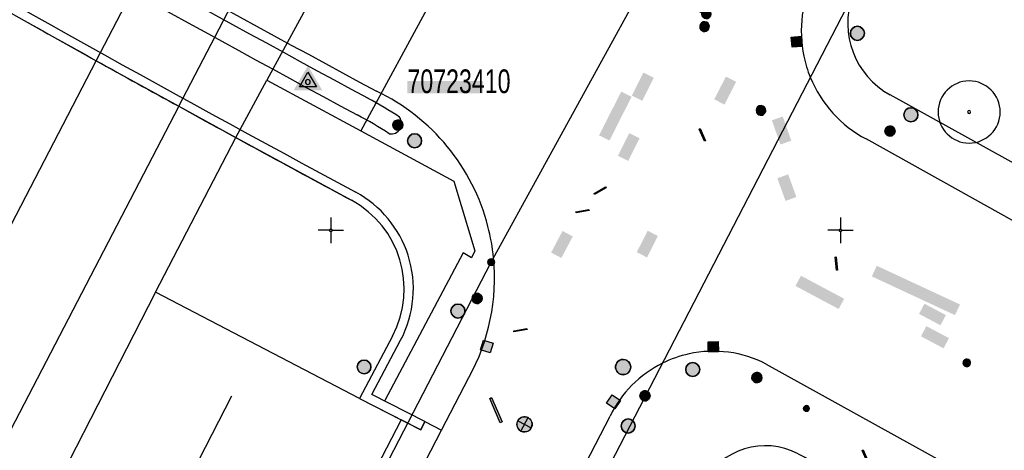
# Model space of a CAD drawing. Header units: metres. Extents: x 2695560 to 2696939, y 1260491 to 1262050.
# Tile 692 of 1005: x 2696311 to 2696359, y 1260714 to 1260735. Entities that reach past the tile are written whole.
import ezdxf

# ---------------------------------------------------------------- set-up
doc = ezdxf.new("R2010")
doc.units = ezdxf.units.M
doc.linetypes.add('AUSGEZOGEN', pattern=[0])
for name, color, linetype in [('XR$1$AV_Grenzpunkte', 7, 'AUSGEZOGEN'), ('XR$1$AV_Koordinatennetzpunkte', 7, 'AUSGEZOGEN'), ('XR$1$AV_Lagefixpunkt-Nr.', 7, 'AUSGEZOGEN'), ('XR$1$AV_Lagefixpunkte', 7, 'AUSGEZOGEN'), ('XR$1$AV_Linien (BB)', 7, 'AUSGEZOGEN'), ('XR$1$AV_Linien (EO)', 7, 'AUSGEZOGEN'), ('XR$1$AV_Waldflächen', 7, 'AUSGEZOGEN'), ('XR$1$AW_LK_Einlaufschacht alt', 24, 'AUSGEZOGEN'), ('XR$1$AW_LK_Schachtdeckel', 24, 'AUSGEZOGEN'), ('XR$1$EW_LK_Bauwerk', 1, 'AUSGEZOGEN'), ('XR$1$EW_LK_Knoten', 1, 'AUSGEZOGEN'), ('XR$1$GA_LK_Rohrleitungsteil', 32, 'AUSGEZOGEN'), ('XR$1$GR_Baum', 94, 'AUSGEZOGEN'), ('XR$1$Liegenschaftsgrenzen', 7, 'AUSGEZOGEN'), ('XR$1$PFAV', 255, 'AUSGEZOGEN'), ('XR$1$PFAW', 255, 'AUSGEZOGEN'), ('XR$1$PFEW', 255, 'AUSGEZOGEN'), ('XR$1$PFWA', 255, 'AUSGEZOGEN'), ('XR$1$RAEW', 8, 'AUSGEZOGEN'), ('XR$1$RP_Abstandslinie', 7, 'AUSGEZOGEN'), ('XR$1$WA_LK_Absperrarmatur', 171, 'AUSGEZOGEN'), ('XR$1$WA_LK_Rohrleitungsteil', 171, 'AUSGEZOGEN')]:
    doc.layers.add(name, color=color, linetype=linetype)
doc.styles.add('ARIAL', font='arial.ttf')

# ---------------------------------------------------------------- blocks, each defined once
blk = doc.blocks.new('COMPLEXOBJECT_34')
at = {"layer": 'XR$1$AV_Linien (BB)', "color": 7, "linetype": 'AUSGEZOGEN', "transparency": 33554687}
blk.add_lwpolyline([(6328.453, 10715.707), (6321.08, 10701.459), (6304.361, 10669.328)], dxfattribs=at)
blk = doc.blocks.new('COMPLEXOBJECT_80')
at = {"layer": 'XR$1$AV_Linien (BB)', "color": 7, "linetype": 'AUSGEZOGEN', "transparency": 33554687}
blk.add_line((6364.07, 10725.21), (6352.435, 10731.642), dxfattribs=at)
blk.add_arc((6354.382, 10735.166), 4.026, 160.723, 241.0733, dxfattribs=at)
blk = doc.blocks.new('COMPLEXOBJECT_166')
at = {"layer": 'XR$1$AV_Linien (BB)', "color": 7, "linetype": 'AUSGEZOGEN', "transparency": 33554687}
for centre, radius, start, end in [((6354.069, 10734.767), 5.99, 153.2976, 191.7645), ((6354.05, 10734.766), 5.971, 191.7883, 202.2074)]:
    blk.add_arc(centre, radius, start, end, dxfattribs=at)
blk = doc.blocks.new('COMPLEXOBJECT_167')
at = {"layer": 'XR$1$AV_Linien (BB)', "color": 7, "linetype": 'AUSGEZOGEN', "transparency": 33554687}
blk.add_line((6336.528, 10711.695), (6338.704, 10715.888), dxfattribs=at)
blk.add_arc((6343.784, 10713.425), 5.646, 116.4655, 154.1347, dxfattribs=at)
blk = doc.blocks.new('COMPLEXOBJECT_168')
at = {"layer": 'XR$1$AV_Linien (BB)', "color": 7, "linetype": 'AUSGEZOGEN', "transparency": 33554687}
blk.add_lwpolyline([(6346.363, 10718.439), (6361.475, 10710.069), (6362.913, 10709.252)], dxfattribs=at)
for centre, radius, start, end in [((6343.762, 10713.468), 5.598, 102.2428, 116.4583), ((6343.776, 10713.428), 5.64, 62.6953, 102.2958)]:
    blk.add_arc(centre, radius, start, end, dxfattribs=at)
blk = doc.blocks.new('COMPLEXOBJECT_174')
at = {"layer": 'XR$1$AV_Linien (BB)', "color": 7, "linetype": 'AUSGEZOGEN', "transparency": 33554687}
blk.add_lwpolyline([(6249.833, 10771.884), (6253.411, 10769.542), (6259.669, 10765.497), (6260.402, 10765.027), (6268.175, 10760.105), (6271.208, 10758.21), (6274.624, 10756.094), (6278.385, 10753.788), (6282.275, 10751.426), (6286.107, 10749.122), (6290.077, 10746.761), (6293.95, 10744.481), (6297.924, 10742.165), (6301.831, 10739.911), (6305.656, 10737.727), (6309.697, 10735.444), (6313.499, 10733.318), (6317.542, 10731.082), (6320.339, 10729.548)], dxfattribs=at)
blk = doc.blocks.new('COMPLEXOBJECT_175')
at = {"layer": 'XR$1$AV_Linien (BB)', "color": 7, "linetype": 'AUSGEZOGEN', "transparency": 33554687}
for p, q in [((6320.339, 10729.548), (6326.017, 10726.472)), ((6328.025, 10719.814), (6326.406, 10716.756))]:
    blk.add_line(p, q, dxfattribs=at)
blk.add_arc((6323.661, 10722.13), 4.94, 332.0466, 61.5192, dxfattribs=at)
blk = doc.blocks.new('COMPLEXOBJECT_186')
at = {"layer": 'XR$1$AV_Linien (BB)', "color": 7, "linetype": 'AUSGEZOGEN', "transparency": 33554687}
blk.add_line((6330.439, 10715.192), (6331.777, 10717.778), dxfattribs=at)
blk.add_arc((6322.906, 10722.659), 10.126, 331.1786, 5.5977, dxfattribs=at)
blk = doc.blocks.new('COMPLEXOBJECT_189')
at = {"layer": 'XR$1$AV_Linien (BB)', "color": 7, "linetype": 'AUSGEZOGEN', "transparency": 33554687}
for points in [[(6347.92, 10714.04), (6355.27, 10710.29), (6355.41, 10710.56), (6358.247, 10709.002)], [(6338.77, 10710.53), (6341.45, 10709.15), (6343.27, 10712.6)]]:
    blk.add_lwpolyline(points, dxfattribs=at)
blk.add_arc((6346.318, 10710.984), 3.45, 62.3383, 152.0749, dxfattribs=at)
blk = doc.blocks.new('COMPLEXOBJECT_190')
at = {"layer": 'XR$1$AV_Linien (BB)', "color": 7, "linetype": 'AUSGEZOGEN', "transparency": 33554687}
blk.add_lwpolyline([(6370.422, 10718.97), (6362.959, 10722.962), (6351.263, 10729.479)], dxfattribs=at)
blk.add_arc((6354.066, 10734.77), 5.987, 202.1827, 242.0836, dxfattribs=at)
blk = doc.blocks.new('COMPLEXOBJECT_196')
at = {"layer": 'XR$1$AV_Linien (BB)', "color": 7, "linetype": 'AUSGEZOGEN', "transparency": 33554687}
blk.add_lwpolyline([(6307.931, 10671.737), (6322.854, 10700.536), (6330.439, 10715.192)], dxfattribs=at)
blk = doc.blocks.new('COMPLEXOBJECT_253')
at = {"layer": 'XR$1$AV_Linien (BB)', "color": 7, "linetype": 'AUSGEZOGEN', "transparency": 33554687}
for centre, radius, start, end in [((6800.912, 11610.555), 998.264, 239.925861, 241.674048), ((6322.892, 10722.665), 10.139, 14.4098, 64.549), ((6323.138, 10722.71), 9.89, 5.4369, 14.5112)]:
    blk.add_arc(centre, radius, start, end, dxfattribs=at)
blk = doc.blocks.new('COMPLEXOBJECT_266')
at = {"layer": 'XR$1$AV_Linien (BB)', "color": 7, "linetype": 'AUSGEZOGEN', "transparency": 33554687}
blk.add_lwpolyline([(6316.395, 10721.962), (6295.14, 10680.469), (6294.128, 10681.042), (6288.675, 10670.141)], dxfattribs=at)
blk = doc.blocks.new('COMPLEXOBJECT_584')
at = {"layer": 'XR$1$AV_Linien (BB)', "color": 7, "linetype": 'AUSGEZOGEN', "transparency": 33554687}
for centre, radius, start, end in [((6300.274, 10745.779), 0.52, 77.3196, 226.6363), ((6801.461, 11609.915), 998.463, 239.877883, 241.617472), ((6801.578, 11612.26), 1001.554, 239.94155, 241.670002), ((6317.566, 10714.212), 19.592, 56.5308, 61.7615), ((6317.145, 10713.369), 19.565, 56.7501, 62.1257), ((6327.955, 10730.244), 0.52, 260.7776, 36.8872)]:
    blk.add_arc(centre, radius, start, end, dxfattribs=at)
blk = doc.blocks.new('COMPLEXOBJECT_975')
at = {"layer": 'XR$1$AV_Linien (EO)', "color": 7, "linetype": 'AUSGEZOGEN', "transparency": 33554687}
blk.add_lwpolyline([(6328.025, 10719.814), (6326.406, 10716.756), (6329.414, 10715.215), (6329.619, 10715.616), (6327.017, 10716.949), (6328.423, 10719.603)], dxfattribs=at)
for centre, radius, start, end in [((6801.044, 11609.817), 1002.521, 239.894287, 241.73043), ((6829.853, 11661.195), 1061.874, 240.66946, 240.904499), ((6837.03, 11675.163), 1077.57, 240.932179, 241.177837), ((6808.912, 11624.319), 1019.469, 241.184788, 241.727004), ((6323.66, 10722.129), 5.391, 17.8021, 61.5277), ((6323.661, 10722.13), 4.94, 332.0466, 61.5192), ((6323.658, 10722.129), 5.393, 332.0736, 17.795)]:
    blk.add_arc(centre, radius, start, end, dxfattribs=at)
blk = doc.blocks.new('COMPLEXOBJECT_984')
at = {"layer": 'XR$1$AV_Linien (EO)', "color": 7, "linetype": 'AUSGEZOGEN', "transparency": 33554687}
blk.add_line((6280.898, 10670.571), (6313.499, 10733.318), dxfattribs=at)
blk = doc.blocks.new('COMPLEXOBJECT_995')
at = {"layer": 'XR$1$AV_Linien (EO)', "color": 7, "linetype": 'AUSGEZOGEN', "transparency": 33554687}
blk.add_line((6317.542, 10731.082), (6284.819, 10668.148), dxfattribs=at)
blk = doc.blocks.new('COMPLEXOBJECT_1317')
at = {"layer": 'XR$1$Liegenschaftsgrenzen', "color": 7, "linetype": 'AUSGEZOGEN', "transparency": 33554687}
blk.add_lwpolyline([(6304.26, 10668.21), (6332.87, 10723.44), (6340.47, 10737.28)], dxfattribs=at)
blk = doc.blocks.new('COMPLEXOBJECT_1343')
at = {"layer": 'XR$1$Liegenschaftsgrenzen', "color": 7, "linetype": 'AUSGEZOGEN', "transparency": 33554687}
blk.add_line((6347.92, 10714.04), (6355.27, 10710.29), dxfattribs=at)
blk.add_lwpolyline([(6338.77, 10710.53), (6341.45, 10709.15), (6343.27, 10712.6)], dxfattribs=at)
blk.add_arc((6346.318, 10710.984), 3.45, 62.3383, 152.0749, dxfattribs=at)
blk = doc.blocks.new('BWAV4')
at = {"layer": 'XR$1$PFAV', "transparency": 33554687}
blk.add_hatch(color=7, dxfattribs=at).paths.add_polyline_path([(-0.733, -0.42), (0.733, -0.42), (0, 0.837)])
at = {"color": 7, "transparency": 33554687}
blk.add_lwpolyline([(0, 0.5), (0.438, -0.25), (-0.438, -0.25), (0, 0.5)], close=True, dxfattribs=at)
for centre, radius, start, end in [((0, 0), 0.13, 92.1634, 177.8366), ((-0.009, 0), 0.121, 177.8366, 272.1634), ((0, 0.009), 0.121, 357.8366, 92.1634), ((-0.01, 0.01), 0.13, 272.1634, 357.8366)]:
    blk.add_arc(centre, radius, start, end, dxfattribs=at)
blk = doc.blocks.new('BAV15')
at = {"layer": 'XR$1$PFAV', "transparency": 33554687}
blk.add_hatch(color=7, dxfattribs=at).paths.add_polyline_path([(0.5, 0), (0.49, 0.1), (0.46, 0.2), (0.41, 0.29), (0.34, 0.36), (0.26, 0.42), (0.17, 0.47), (0.08, 0.49), (-0.03, 0.5), (-0.13, 0.48), (-0.22, 0.45), (-0.31, 0.4), (-0.38, 0.33), (-0.44, 0.24), (-0.48, 0.15), (-0.5, 0.05), (-0.5, -0.05), (-0.48, -0.15), (-0.44, -0.24), (-0.38, -0.33), (-0.31, -0.4), (-0.22, -0.45), (-0.13, -0.48), (-0.03, -0.5), (0.08, -0.49), (0.17, -0.47), (0.26, -0.42), (0.34, -0.36), (0.41, -0.29), (0.46, -0.2), (0.49, -0.1)])
at = {"color": 7, "transparency": 33554687}
for start, end in [(90, 270), (270, 90)]:
    blk.add_arc((0, 0), 0.5, start, end, dxfattribs=at)
at = {"layer": 'XR$1$PFAV', "transparency": 33554687}
blk.add_circle((0, 0), 0.5, dxfattribs=at)
blk = doc.blocks.new('BAV2041')
at = {"color": 7, "transparency": 33554687}
for p, q in [((0, 0.5), (0, 0.05)), ((-0.05, 0), (-0.5, 0)), ((0.05, 0), (0.5, 0)), ((0, -0.05), (0, -0.5))]:
    blk.add_line(p, q, dxfattribs=at)
blk.add_circle((0, 0), 0.05, dxfattribs=at)
for start, end in [(90, 270), (270, 90)]:
    blk.add_arc((0, 0), 0.05, start, end, dxfattribs=at)
blk = doc.blocks.new('COMPLEXOBJECT_1464')
at = {"layer": 'XR$1$RP_Abstandslinie', "color": 7, "linetype": 'AUSGEZOGEN', "transparency": 33554687}
blk.add_line((6320.138, 10716.861), (6295.024, 10668.443), dxfattribs=at)
blk = doc.blocks.new('WBGR1')
at = {"color": 94, "transparency": 33554687}
for radius, start, end in [(1, 90, 270), (1, 270, 90), (0.05, 90, 270), (0.05, 270, 90)]:
    blk.add_arc((0, 0), radius, start, end, dxfattribs=at)
blk = doc.blocks.new('BAW2089')
at = {"layer": 'XR$1$PFAW', "transparency": 33554687}
blk.add_hatch(color=7, dxfattribs=at).paths.add_polyline_path([(-0.5, 0.5), (-0.5, -0.5), (0.5, -0.5), (0.5, 0.5)])
at = {"transparency": 33554687}
blk.add_lwpolyline([(-0.5, 0.5), (0.5, 0.5), (0.5, -0.5), (-0.5, -0.5), (-0.5, 0.5)], close=True, dxfattribs=at)
at = {"layer": 'XR$1$PFAW', "transparency": 33554687}
blk.add_lwpolyline([(-0.5, 0.5), (0.5, 0.5), (0.5, -0.5), (-0.5, -0.5), (-0.5, 0.5)], close=True, dxfattribs=at)
blk = doc.blocks.new('BAW2082')
at = {"layer": 'XR$1$PFAW', "transparency": 33554687}
blk.add_hatch(color=7, dxfattribs=at).paths.add_polyline_path([(0.509, -0.003), (0.499, 0.098), (0.469, 0.194), (0.42, 0.283), (0.354, 0.359), (0.274, 0.421), (0.183, 0.466), (0.085, 0.491), (-0.016, 0.496), (-0.116, 0.481), (-0.211, 0.446), (-0.297, 0.392), (-0.37, 0.323), (-0.428, 0.24), (-0.468, 0.147), (-0.488, 0.047), (-0.488, -0.054), (-0.468, -0.153), (-0.428, -0.246), (-0.37, -0.329), (-0.297, -0.398), (-0.211, -0.452), (-0.116, -0.487), (-0.016, -0.502), (0.085, -0.497), (0.183, -0.472), (0.274, -0.427), (0.354, -0.366), (0.42, -0.289), (0.469, -0.2), (0.499, -0.104)])
at = {"transparency": 33554687}
for start, end in [(91.19481, 268.80519), (268.80519, 91.19481)]:
    blk.add_arc((0.01, 0), 0.5, start, end, dxfattribs=at)
at = {"layer": 'XR$1$PFAW', "transparency": 33554687}
blk.add_circle((0.009, -0.003), 0.5, dxfattribs=at)
blk = doc.blocks.new('BWA2013')
at = {"true_color": 0x000000, "transparency": 33554687}
blk.add_hatch(color=18, dxfattribs=at).paths.add_polyline_path([(-0.291, -0.409), (0.352, 0.357), (0.291, 0.409), (-0.352, -0.357)])
at = {"transparency": 33554687}
blk.add_lwpolyline([(-0.291, -0.409), (-0.352, -0.357), (0.291, 0.409), (0.352, 0.357), (-0.291, -0.409)], close=True, dxfattribs=at)
blk = doc.blocks.new('BWA965')
at = {"layer": 'XR$1$PFWA', "transparency": 33554687}
blk.add_hatch(color=7, dxfattribs=at).paths.add_polyline_path([(0, 0.5), (-0.05, 0.5), (-0.1, 0.49), (-0.15, 0.48), (-0.2, 0.46), (-0.24, 0.44), (-0.29, 0.41), (-0.33, 0.38), (-0.36, 0.34), (-0.4, 0.31), (-0.42, 0.26), (-0.45, 0.22), (-0.47, 0.17), (-0.48, 0.13), (-0.49, 0.08), (-0.5, 0.03), (-0.5, -0.03), (-0.49, -0.08), (-0.48, -0.13), (-0.47, -0.17), (-0.45, -0.22), (-0.42, -0.26), (-0.4, -0.31), (-0.36, -0.34), (-0.33, -0.38), (-0.29, -0.41), (-0.24, -0.44), (-0.2, -0.46), (-0.15, -0.48), (-0.1, -0.49), (-0.05, -0.5), (0, -0.5), (0.05, -0.5), (0.1, -0.49), (0.15, -0.48), (0.2, -0.46), (0.24, -0.44), (0.29, -0.41), (0.33, -0.38), (0.36, -0.34), (0.4, -0.31), (0.42, -0.26), (0.45, -0.22), (0.47, -0.17), (0.48, -0.13), (0.49, -0.08), (0.5, -0.03), (0.5, 0.03), (0.49, 0.08), (0.48, 0.13), (0.47, 0.17), (0.45, 0.22), (0.42, 0.26), (0.4, 0.31), (0.36, 0.34), (0.33, 0.38), (0.29, 0.41), (0.24, 0.44), (0.2, 0.46), (0.15, 0.48), (0.1, 0.49), (0.05, 0.5)])
at = {"transparency": 33554687}
blk.add_line((0, 0.5), (0, -0.5), dxfattribs=at)
for start, end in [(90, 270), (270, 90)]:
    blk.add_arc((0, 0), 0.5, start, end, dxfattribs=at)
blk = doc.blocks.new('BWA2010')
at = {"true_color": 0x000000, "transparency": 33554687}
blk.add_hatch(color=18, dxfattribs=at).paths.add_polyline_path([(-0.1, -0.5), (0.1, -0.5), (0.1, 0.5), (-0.1, 0.5)])
at = {"layer": 'XR$1$PFWA', "transparency": 33554687}
blk.add_hatch(color=7, dxfattribs=at).paths.add_polyline_path([(0.5, -1), (0.49, -0.9), (0.46, -0.8), (0.41, -0.71), (0.34, -0.64), (0.26, -0.58), (0.17, -0.53), (0.08, -0.51), (-0.03, -0.5), (-0.13, -0.52), (-0.22, -0.55), (-0.31, -0.6), (-0.38, -0.67), (-0.44, -0.76), (-0.48, -0.85), (-0.5, -0.95), (-0.5, -1.05), (-0.48, -1.15), (-0.44, -1.24), (-0.38, -1.33), (-0.31, -1.4), (-0.22, -1.45), (-0.13, -1.48), (-0.03, -1.5), (0.08, -1.49), (0.17, -1.47), (0.26, -1.42), (0.34, -1.36), (0.41, -1.29), (0.46, -1.2), (0.49, -1.1)])
at = {"transparency": 33554687}
blk.add_line((0, -0.5), (0, -1.5), dxfattribs=at)
blk.add_lwpolyline([(-0.1, -0.5), (0.1, -0.5), (0.1, 0.5), (-0.1, 0.5), (-0.1, -0.5)], close=True, dxfattribs=at)
for start, end in [(90, 270), (270, 90)]:
    blk.add_arc((0, -1), 0.5, start, end, dxfattribs=at)
at = {"layer": 'XR$1$PFWA', "transparency": 33554687}
blk.add_circle((0, -1), 0.5, dxfattribs=at)
blk = doc.blocks.new('BGA2013')
at = {"transparency": 33554687}
blk.add_hatch(color=36, dxfattribs=at).paths.add_polyline_path([(-0.291, -0.409), (0.352, 0.357), (0.291, 0.409), (-0.352, -0.357)])
at = {"color": 32, "transparency": 33554687}
blk.add_lwpolyline([(-0.291, -0.409), (-0.352, -0.357), (0.291, 0.409), (0.352, 0.357), (-0.291, -0.409)], close=True, dxfattribs=at)
blk = doc.blocks.new('BEWLP2597')
at = {"layer": 'XR$1$PFEW', "transparency": 33554687}
blk.add_hatch(color=7, dxfattribs=at).paths.add_polyline_path([(-0.5, 0), (-0.497, -0.051), (-0.49, -0.101), (-0.477, -0.15), (-0.459, -0.197), (-0.437, -0.243), (-0.41, -0.286), (-0.379, -0.326), (-0.344, -0.362), (-0.306, -0.395), (-0.264, -0.424), (-0.22, -0.449), (-0.174, -0.469), (-0.125, -0.484), (-0.076, -0.494), (-0.025, -0.499), (0.025, -0.499), (0.076, -0.494), (0.125, -0.484), (0.174, -0.469), (0.22, -0.449), (0.264, -0.424), (0.306, -0.395), (0.344, -0.362), (0.379, -0.326), (0.41, -0.286), (0.437, -0.243), (0.459, -0.197), (0.477, -0.15), (0.49, -0.101), (0.497, -0.051), (0.5, 0), (0.497, 0.051), (0.49, 0.101), (0.477, 0.15), (0.459, 0.197), (0.437, 0.243), (0.41, 0.286), (0.379, 0.326), (0.344, 0.362), (0.306, 0.395), (0.264, 0.424), (0.22, 0.449), (0.174, 0.469), (0.125, 0.484), (0.076, 0.494), (0.025, 0.499), (-0.025, 0.499), (-0.076, 0.494), (-0.125, 0.484), (-0.174, 0.469), (-0.22, 0.449), (-0.264, 0.424), (-0.306, 0.395), (-0.344, 0.362), (-0.379, 0.326), (-0.41, 0.286), (-0.437, 0.243), (-0.459, 0.197), (-0.477, 0.15), (-0.49, 0.101), (-0.497, 0.051)])
at = {"color": 1, "transparency": 33554687}
for start, end in [(90, 180), (0, 90), (180, 270), (270, 0)]:
    blk.add_arc((0, 0), 0.5, start, end, dxfattribs=at)
at = {"layer": 'XR$1$PFEW', "transparency": 33554687}
blk.add_circle((0, 0), 0.5, dxfattribs=at)
blk = doc.blocks.new('BEWLP2574')
at = {"layer": 'XR$1$PFEW', "transparency": 33554687}
blk.add_hatch(color=7, dxfattribs=at).paths.add_polyline_path([(-0.5, 0), (-0.497, -0.051), (-0.489, -0.101), (-0.477, -0.15), (-0.459, -0.198), (-0.437, -0.243), (-0.41, -0.286), (-0.379, -0.326), (-0.344, -0.363), (-0.306, -0.396), (-0.264, -0.425), (-0.22, -0.449), (-0.173, -0.469), (-0.125, -0.485), (-0.075, -0.495), (-0.025, -0.5), (0.026, -0.5), (0.076, -0.495), (0.126, -0.485), (0.174, -0.469), (0.221, -0.449), (0.265, -0.425), (0.306, -0.396), (0.345, -0.363), (0.38, -0.326), (0.411, -0.286), (0.437, -0.243), (0.46, -0.198), (0.477, -0.15), (0.49, -0.101), (0.498, -0.051), (0.5, 0), (0.498, 0.05), (0.49, 0.1), (0.477, 0.149), (0.46, 0.197), (0.437, 0.242), (0.411, 0.285), (0.38, 0.325), (0.345, 0.362), (0.306, 0.395), (0.265, 0.424), (0.221, 0.448), (0.174, 0.468), (0.126, 0.484), (0.076, 0.494), (0.026, 0.499), (-0.025, 0.499), (-0.075, 0.494), (-0.125, 0.484), (-0.173, 0.468), (-0.22, 0.448), (-0.264, 0.424), (-0.306, 0.395), (-0.344, 0.362), (-0.379, 0.325), (-0.41, 0.285), (-0.437, 0.242), (-0.459, 0.197), (-0.477, 0.149), (-0.489, 0.1), (-0.497, 0.05)])
at = {"color": 1, "transparency": 33554687}
for start, end in [(90, 180), (0, 90), (180, 270), (270, 0)]:
    blk.add_arc((0, 0), 0.5, start, end, dxfattribs=at)
at = {"layer": 'XR$1$PFEW', "transparency": 33554687}
blk.add_circle((0, 0), 0.5, dxfattribs=at)
blk = doc.blocks.new('BEWLP2561')
at = {"layer": 'XR$1$PFEW', "transparency": 33554687}
blk.add_hatch(color=7, dxfattribs=at).paths.add_polyline_path([(0.488, 0), (0.478, 0.101), (0.448, 0.197), (0.399, 0.286), (0.333, 0.362), (0.253, 0.424), (0.162, 0.469), (0.064, 0.494), (-0.037, 0.499), (-0.137, 0.484), (-0.232, 0.449), (-0.318, 0.395), (-0.391, 0.326), (-0.449, 0.243), (-0.489, 0.15), (-0.509, 0.051), (-0.509, -0.051), (-0.489, -0.15), (-0.449, -0.243), (-0.391, -0.326), (-0.318, -0.395), (-0.232, -0.449), (-0.137, -0.484), (-0.037, -0.499), (0.064, -0.494), (0.162, -0.469), (0.253, -0.424), (0.333, -0.362), (0.399, -0.286), (0.448, -0.197), (0.478, -0.101)])
at = {"layer": 'XR$1$RAEW', "transparency": 33554687}
for points in [[(-0.324, -0.38), (-0.009, 0.003), (-0.38, 0.325), (-0.396, 0.305), (-0.411, 0.285), (-0.425, 0.263), (-0.438, 0.242), (-0.449, 0.219), (-0.46, 0.196), (-0.469, 0.172), (-0.477, 0.148), (-0.484, 0.124), (-0.49, 0.099), (-0.494, 0.074), (-0.497, 0.049), (-0.499, 0.024), (-0.5, -0.001), (-0.499, -0.027), (-0.497, -0.052), (-0.494, -0.077), (-0.489, -0.102), (-0.484, -0.127), (-0.477, -0.151), (-0.468, -0.175), (-0.459, -0.198), (-0.448, -0.221), (-0.436, -0.244), (-0.423, -0.266), (-0.409, -0.287), (-0.394, -0.307), (-0.378, -0.327), (-0.361, -0.346), (-0.343, -0.363)], [(0.306, 0.386), (0, 0), (0.381, -0.325), (0.397, -0.305), (0.411, -0.284), (0.425, -0.262), (0.438, -0.24), (0.449, -0.217), (0.459, -0.193), (0.468, -0.169), (0.476, -0.144), (0.483, -0.12), (0.488, -0.094), (0.492, -0.069), (0.494, -0.043), (0.495, -0.018), (0.495, 0.008), (0.494, 0.034), (0.491, 0.059), (0.487, 0.084), (0.482, 0.11), (0.475, 0.134), (0.468, 0.159), (0.459, 0.183), (0.448, 0.206), (0.437, 0.229), (0.424, 0.252), (0.41, 0.273), (0.395, 0.294), (0.379, 0.314), (0.362, 0.334), (0.345, 0.352), (0.326, 0.37)]]:
    blk.add_hatch(color=1, dxfattribs=at).paths.add_polyline_path(points)
at = {"color": 1, "transparency": 33554687}
for p, q in [((0.381, -0.325), (-0.38, 0.325)), ((-0.324, -0.38), (0.306, 0.386))]:
    blk.add_line(p, q, dxfattribs=at)
for start, end in [(91.38095, 268.61905), (268.61905, 91.38095)]:
    blk.add_arc((0, 0), 0.5, start, end, dxfattribs=at)
at = {"layer": 'XR$1$PFEW', "transparency": 33554687}
blk.add_circle((-0.012, 0, -0.993), 0.5, dxfattribs=at)
at = {"layer": 'XR$1$RAEW', "color": 1, "transparency": 33554687}
for points in [[(-0.324, -0.38), (-0.009, 0.003), (-0.38, 0.325)], [(0.306, 0.386), (0, 0), (0.381, -0.325)]]:
    blk.add_lwpolyline(points, dxfattribs=at)
for centre, start, end in [((0, 0), 139.48209, 229.51105), ((-0.004, -0.006), 320.36586, 51.63478)]:
    blk.add_arc(centre, 0.5, start, end, dxfattribs=at)
blk = doc.blocks.new('BEWLP2549_S')
at = {"layer": 'XR$1$PFEW', "transparency": 33554687}
blk.add_hatch(color=7, dxfattribs=at).paths.add_polyline_path([(0.5, 0), (0.49, 0.101), (0.459, 0.197), (0.41, 0.286), (0.344, 0.362), (0.264, 0.424), (0.174, 0.469), (0.076, 0.494), (-0.025, 0.499), (-0.125, 0.484), (-0.22, 0.449), (-0.306, 0.395), (-0.379, 0.326), (-0.437, 0.243), (-0.477, 0.15), (-0.497, 0.051), (-0.497, -0.051), (-0.477, -0.15), (-0.437, -0.243), (-0.379, -0.326), (-0.306, -0.395), (-0.22, -0.449), (-0.125, -0.484), (-0.025, -0.499), (0.076, -0.494), (0.174, -0.469), (0.264, -0.424), (0.344, -0.362), (0.41, -0.286), (0.459, -0.197), (0.49, -0.101)])
at = {"color": 1, "transparency": 33554687}
for p, q in [((0.354, -0.354), (-0.354, 0.354)), ((-0.354, -0.354), (0.354, 0.354))]:
    blk.add_line(p, q, dxfattribs=at)
for start, end in [(91.38095, 268.61905), (268.61905, 91.38095)]:
    blk.add_arc((0, 0), 0.5, start, end, dxfattribs=at)
at = {"layer": 'XR$1$PFEW', "transparency": 33554687}
blk.add_circle((0, 0), 0.5, dxfattribs=at)
blk = doc.blocks.new('BEW957')
at = {"layer": 'XR$1$RAEW', "transparency": 33554687}
blk.add_hatch(color=1, dxfattribs=at).paths.add_polyline_path([(-0.5, 0), (-0.5, -0.05), (-0.49, -0.1), (-0.48, -0.15), (-0.46, -0.2), (-0.44, -0.24), (-0.41, -0.29), (-0.38, -0.33), (-0.34, -0.36), (-0.31, -0.4), (-0.26, -0.42), (-0.22, -0.45), (-0.17, -0.47), (-0.13, -0.48), (-0.08, -0.49), (-0.03, -0.5), (0.03, -0.5), (0.08, -0.49), (0.13, -0.48), (0.17, -0.47), (0.22, -0.45), (0.26, -0.42), (0.31, -0.4), (0.34, -0.36), (0.38, -0.33), (0.41, -0.29), (0.44, -0.24), (0.46, -0.2), (0.48, -0.15), (0.49, -0.1), (0.5, -0.05), (0.5, 0), (0.5, 0.05), (0.49, 0.1), (0.48, 0.15), (0.46, 0.2), (0.44, 0.24), (0.41, 0.29), (0.38, 0.33), (0.34, 0.36), (0.31, 0.4), (0.26, 0.42), (0.22, 0.45), (0.17, 0.47), (0.13, 0.48), (0.08, 0.49), (0.03, 0.5), (-0.03, 0.5), (-0.08, 0.49), (-0.13, 0.48), (-0.17, 0.47), (-0.22, 0.45), (-0.26, 0.42), (-0.31, 0.4), (-0.34, 0.36), (-0.38, 0.33), (-0.41, 0.29), (-0.44, 0.24), (-0.46, 0.2), (-0.48, 0.15), (-0.49, 0.1), (-0.5, 0.05)])
at = {"color": 1, "transparency": 33554687}
for start, end in [(90, 180), (180, 270), (0, 90), (270, 0)]:
    blk.add_arc((0, 0), 0.5, start, end, dxfattribs=at)
at = {"layer": 'XR$1$RAEW', "color": 1, "transparency": 33554687}
blk.add_circle((0, 0), 0.5, dxfattribs=at)

msp = doc.modelspace()

# ---------------------------------------------------------------- hatches: boundary and pattern name
at = {"transparency": 33554687}
for points in [[(2696340.741, 1260731.418), (2696341.251, 1260731.163), (2696341.817, 1260732.292), (2696341.307, 1260732.547)], [(2696329.731, 1260732.126), (2696329.731, 1260731.523), (2696333.441, 1260731.523), (2696333.441, 1260732.126)], [(2696344.78, 1260731.236), (2696345.283, 1260730.977), (2696345.856, 1260732.092), (2696345.353, 1260732.351)], [(2696339.132, 1260729.47), (2696339.641, 1260729.213), (2696340.726, 1260731.356), (2696340.217, 1260731.613)], [(2696348.143, 1260730.392), (2696347.609, 1260730.205), (2696348.025, 1260729.018), (2696348.559, 1260729.205)], [(2696340.053, 1260728.466), (2696340.558, 1260728.211), (2696341.119, 1260729.322), (2696340.614, 1260729.577)], [(2696348.407, 1260727.556), (2696347.875, 1260727.363), (2696348.279, 1260726.25), (2696348.811, 1260726.443)], [(2696336.778, 1260723.718), (2696337.282, 1260723.452), (2696337.842, 1260724.512), (2696337.338, 1260724.778)], [(2696340.98, 1260723.733), (2696341.485, 1260723.478), (2696342.018, 1260724.535), (2696341.513, 1260724.79)], [(2696352.753, 1260723.071), (2696352.509, 1260722.549), (2696356.591, 1260720.649), (2696356.835, 1260721.171)], [(2696349.035, 1260722.583), (2696348.766, 1260722.08), (2696350.885, 1260720.949), (2696351.154, 1260721.452)], [(2696355.092, 1260721.209), (2696354.827, 1260720.709), (2696355.878, 1260720.151), (2696356.143, 1260720.651)], [(2696355.185, 1260720.111), (2696354.919, 1260719.611), (2696356.029, 1260719.021), (2696356.295, 1260719.521)]]:
    msp.add_hatch(color=7, dxfattribs=at).paths.add_polyline_path(points)
at = {"layer": 'XR$1$AV_Waldflächen', "transparency": 33554687}
h = msp.add_hatch(dxfattribs=at)
h.set_pattern_fill('MUSTER', scale=15000, style=0, pattern_type=2)
h.set_pattern_definition([(0, (2725855, 1291000), (15000, 15000), [15000, -15000]), (90, (2725855, 1291000), (-15000, 15000), [15000, -15000])])
h.paths.add_polyline_path([(2696239.035, 1260609.102), (2696252.565, 1260602.032), (2696282.355, 1260636.301), (2696283.215, 1260637.27), (2696284.068, 1260638.246), (2696284.913, 1260639.228), (2696285.751, 1260640.217), (2696286.581, 1260641.212), (2696287.403, 1260642.214), (2696288.218, 1260643.221), (2696289.025, 1260644.235), (2696289.824, 1260645.256), (2696290.615, 1260646.282), (2696291.398, 1260647.314), (2696292.173, 1260648.353), (2696292.941, 1260649.397), (2696293.7, 1260650.447), (2696294.451, 1260651.503), (2696295.194, 1260652.565), (2696295.929, 1260653.633), (2696296.655, 1260654.706), (2696297.373, 1260655.784), (2696298.083, 1260656.868), (2696298.785, 1260657.958), (2696299.478, 1260659.053), (2696300.162, 1260660.153), (2696300.839, 1260661.259), (2696301.506, 1260662.369), (2696302.165, 1260663.485), (2696302.816, 1260664.606), (2696303.458, 1260665.732), (2696304.091, 1260666.862), (2696304.715, 1260667.998), (2696305.331, 1260669.138), (2696322.05, 1260701.269), (2696329.423, 1260715.517), (2696327.376, 1260716.566), (2696317.365, 1260721.772), (2696296.11, 1260680.279), (2696295.098, 1260680.852), (2696289.645, 1260669.951), (2696288.999, 1260668.694), (2696288.343, 1260667.442), (2696287.676, 1260666.195), (2696286.999, 1260664.954), (2696286.312, 1260663.719), (2696285.615, 1260662.49), (2696284.907, 1260661.266), (2696284.19, 1260660.048), (2696283.463, 1260658.836), (2696282.725, 1260657.63), (2696281.978, 1260656.43), (2696281.221, 1260655.236), (2696280.454, 1260654.049), (2696279.677, 1260652.868), (2696278.891, 1260651.693), (2696278.095, 1260650.525), (2696277.289, 1260649.364), (2696276.474, 1260648.209), (2696275.65, 1260647.061), (2696274.816, 1260645.919), (2696273.972, 1260644.785), (2696273.12, 1260643.658), (2696272.258, 1260642.537), (2696271.386, 1260641.424), (2696270.506, 1260640.318), (2696269.617, 1260639.22), (2696268.718, 1260638.128), (2696267.811, 1260637.044), (2696266.895, 1260635.968), (2696265.97, 1260634.899), (2696265.036, 1260633.838), (2696264.374, 1260633.096), (2696263.708, 1260632.358), (2696263.037, 1260631.624), (2696262.362, 1260630.894), (2696261.683, 1260630.168), (2696261, 1260629.446), (2696260.312, 1260628.728), (2696259.621, 1260628.013), (2696258.925, 1260627.303), (2696258.225, 1260626.597), (2696257.521, 1260625.895), (2696256.813, 1260625.197), (2696256.101, 1260624.503), (2696255.385, 1260623.813), (2696254.665, 1260623.127), (2696253.941, 1260622.446), (2696253.213, 1260621.768), (2696252.482, 1260621.095), (2696251.746, 1260620.426), (2696251.006, 1260619.762), (2696250.263, 1260619.102), (2696249.516, 1260618.446), (2696248.765, 1260617.794), (2696248.01, 1260617.147), (2696247.252, 1260616.504), (2696246.49, 1260615.865), (2696245.724, 1260615.231), (2696244.954, 1260614.602), (2696244.181, 1260613.977), (2696243.404, 1260613.356), (2696242.624, 1260612.74)], flags=0)

# ---------------------------------------------------------------- linework, layer by layer
at = {"layer": 'XR$1$AV_Linien (BB)', "color": 7, "linetype": 'AUSGEZOGEN', "transparency": 33554687}
for p, q in [((2696317.365, 1260721.772), (2696321.309, 1260729.358)), ((2696327.376, 1260716.566), (2696317.365, 1260721.772)), ((2696327.376, 1260716.566), (2696329.423, 1260715.517)), ((2696330.589, 1260715.426), (2696331.409, 1260715.002))]:
    msp.add_line(p, q, dxfattribs=at)
msp.add_lwpolyline([(2696330.589, 1260715.426), (2696330.384, 1260715.025), (2696329.423, 1260715.517)], dxfattribs=at)
at = {"layer": 'XR$1$AV_Linien (EO)', "color": 7, "linetype": 'AUSGEZOGEN', "transparency": 33554687}
for p, q in [((2696314.469, 1260733.128), (2696322.581, 1260748.741)), ((2696318.512, 1260730.892), (2696326.627, 1260746.5)), ((2696328.169, 1260742.002), (2696322.837, 1260732.171)), ((2696332.755, 1260739.487), (2696327.439, 1260729.686)), ((2696321.311, 1260729.357), (2696322.837, 1260732.171)), ((2696322.837, 1260732.171), (2696327.439, 1260729.686))]:
    msp.add_line(p, q, dxfattribs=at)
msp.add_lwpolyline([(2696327.439, 1260729.686), (2696332.004, 1260727.22), (2696333.044, 1260723.797), (2696332.867, 1260723.461), (2696332.458, 1260723.711), (2696328.615, 1260716.467)], dxfattribs=at)
at = {"layer": 'XR$1$Liegenschaftsgrenzen', "color": 7, "linetype": 'AUSGEZOGEN', "transparency": 33554687}
msp.add_lwpolyline([(2696355.37, 1260743.69), (2696338.47, 1260711), (2696339.74, 1260710.34)], dxfattribs=at)

# ---------------------------------------------------------------- block references
at = {"layer": 'XR$1$AV_Grenzpunkte', "color": 7, "linetype": 'AUSGEZOGEN', "lineweight": -3, "transparency": 33554687, "xscale": 0.3249999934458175, "yscale": 0.3249999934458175}
msp.add_blockref('BAV15', (2696333.84, 1260723.25), dxfattribs=at)
at = {"layer": 'XR$1$AV_Koordinatennetzpunkte', "color": 7, "linetype": 'AUSGEZOGEN', "lineweight": -3, "transparency": 33554687, "xscale": 1.25, "yscale": 1.25}
for p in [(2696325.97, 1260724.81), (2696350.97, 1260724.81)]:
    msp.add_blockref('BAV2041', p, dxfattribs=at)
at = {"layer": 'XR$1$AV_Lagefixpunkte', "color": 7, "linetype": 'AUSGEZOGEN', "lineweight": -3, "transparency": 33554687, "xscale": 0.9600000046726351, "yscale": 0.9600000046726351}
msp.add_blockref('BWAV4', (2696324.85, 1260732.08, 447.73), dxfattribs=at)
at = {"layer": 'XR$1$AV_Linien (BB)', "color": 7, "linetype": 'AUSGEZOGEN', "lineweight": -3, "transparency": 33554687}
for name in ['COMPLEXOBJECT_166', 'COMPLEXOBJECT_253', 'COMPLEXOBJECT_174', 'COMPLEXOBJECT_584', 'COMPLEXOBJECT_190', 'COMPLEXOBJECT_80', 'COMPLEXOBJECT_168', 'COMPLEXOBJECT_175', 'COMPLEXOBJECT_186', 'COMPLEXOBJECT_266', 'COMPLEXOBJECT_167', 'COMPLEXOBJECT_34', 'COMPLEXOBJECT_196', 'COMPLEXOBJECT_189']:
    msp.add_blockref(name, (2690000.97, 1249999.81), dxfattribs=at)
at = {"layer": 'XR$1$AV_Linien (EO)', "color": 7, "linetype": 'AUSGEZOGEN', "lineweight": -3, "transparency": 33554687}
for name in ['COMPLEXOBJECT_975', 'COMPLEXOBJECT_984', 'COMPLEXOBJECT_995']:
    msp.add_blockref(name, (2690000.97, 1249999.81), dxfattribs=at)
at = {"layer": 'XR$1$AW_LK_Einlaufschacht alt', "color": 24, "linetype": 'AUSGEZOGEN', "lineweight": -3, "transparency": 33554687, "yscale": 0.5000000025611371}
for p, xscale, rotation in [((2696333.626, 1260719.111), 0.5000000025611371, 342.625976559), ((2696344.733, 1260719.099), 0.5000000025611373, 0.970237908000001), ((2696339.836, 1260716.392), 0.5000000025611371, 56.04502868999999)]:
    msp.add_blockref('BAW2089', p, dxfattribs=dict(at, xscale=xscale, rotation=rotation))
at = {"layer": 'XR$1$AW_LK_Schachtdeckel', "color": 24, "linetype": 'AUSGEZOGEN', "lineweight": -3, "transparency": 33554687}
for name, p, xscale, yscale, rotation in [('BAW2089', (2696348.829, 1260734.061), 0.5000000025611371, 0.5000000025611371, 275.066203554), ('BAW2082', (2696340.313, 1260718.098), 0.7499999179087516, 0.7499999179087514, 134.324874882)]:
    msp.add_blockref(name, p, dxfattribs=dict(at, xscale=xscale, yscale=yscale, rotation=rotation))
at = {"layer": 'XR$1$EW_LK_Bauwerk', "color": 1, "linetype": 'AUSGEZOGEN', "lineweight": -3, "transparency": 33554687}
for name, p, xscale, yscale in [('BEWLP2574', (2696351.8, 1260734.472), 0.6874999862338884, 0.6874999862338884), ('BEWLP2574', (2696354.429, 1260730.478), 0.6874999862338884, 0.6874999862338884), ('BEWLP2574', (2696330.084, 1260729.202), 0.6874999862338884, 0.6874999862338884), ('BEWLP2574', (2696332.209, 1260720.85), 0.6874999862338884, 0.6874999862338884), ('BEWLP2597', (2696327.602, 1260718.106), 0.6749999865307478, 0.6749999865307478), ('BEWLP2574', (2696343.724, 1260717.981), 0.6874999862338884, 0.6874999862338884), ('BEWLP2574', (2696340.557, 1260715.211), 0.6874999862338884, 0.6874999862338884)]:
    msp.add_blockref(name, p, dxfattribs=dict(at, xscale=xscale, yscale=yscale))
at = {"layer": 'XR$1$EW_LK_Knoten', "color": 1, "linetype": 'AUSGEZOGEN', "lineweight": -3, "transparency": 33554687}
for name, p, xscale, yscale, rotation in [('BEWLP2561', (2696329.261, 1260729.973), 0.4943918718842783, 0.4943918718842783, 211.9698), ('BEWLP2561', (2696353.408, 1260729.679), 0.4943918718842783, 0.4943918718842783, 20.4543), ('BEWLP2561', (2696333.143, 1260721.468), 0.4943918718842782, 0.4943918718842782, 236.5632), ('BEWLP2561', (2696346.875, 1260717.585), 0.4943918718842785, 0.4943918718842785, 97.31069999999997), ('BEWLP2561', (2696341.38, 1260716.69), 0.4943918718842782, 0.4943918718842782, 236.5632), ('BEWLP2549_S', (2696335.474, 1260715.292), 0.7499999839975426, 0.7499999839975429, 286.7841)]:
    msp.add_blockref(name, p, dxfattribs=dict(at, xscale=xscale, yscale=yscale, rotation=rotation))
at = {"layer": 'XR$1$EW_LK_Knoten', "color": 1, "linetype": 'AUSGEZOGEN', "lineweight": -3, "transparency": 33554687, "xscale": 0.2749999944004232, "yscale": 0.2749999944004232}
msp.add_blockref('BEW957', (2696349.3, 1260716.073), dxfattribs=at)
at = {"layer": 'XR$1$GA_LK_Rohrleitungsteil', "color": 32, "linetype": 'AUSGEZOGEN', "lineweight": -3, "transparency": 33554687}
for p, xscale, yscale, rotation in [((2696339.181, 1260726.752), 0.6499999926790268, 0.649999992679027, 159.7697999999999), ((2696338.32, 1260725.75), 0.6499999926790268, 0.6499999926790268, 319.5), ((2696335.273, 1260719.91), 0.6499999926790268, 0.6499999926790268, 319.5), ((2696352.189, 1260713.73), 0.6499999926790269, 0.6499999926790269, 244.1835)]:
    msp.add_blockref('BGA2013', p, dxfattribs=dict(at, xscale=xscale, yscale=yscale, rotation=rotation))
at = {"layer": 'XR$1$GR_Baum', "color": 94, "linetype": 'AUSGEZOGEN', "lineweight": -3, "transparency": 33554687, "xscale": 1.523822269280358, "yscale": 1.523822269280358}
msp.add_blockref('WBGR1', (2696357.282, 1260730.613), dxfattribs=at)
at = {"layer": 'XR$1$Liegenschaftsgrenzen', "color": 7, "linetype": 'AUSGEZOGEN', "lineweight": -3, "transparency": 33554687}
for name in ['COMPLEXOBJECT_1317', 'COMPLEXOBJECT_1343']:
    msp.add_blockref(name, (2690000.97, 1249999.81), dxfattribs=at)
at = {"layer": 'XR$1$RP_Abstandslinie', "color": 7, "linetype": 'AUSGEZOGEN', "lineweight": -3, "transparency": 33554687}
msp.add_blockref('COMPLEXOBJECT_1464', (2690000.97, 1249999.81), dxfattribs=at)
at = {"layer": 'XR$1$WA_LK_Absperrarmatur', "color": 171, "linetype": 'AUSGEZOGEN', "lineweight": -3, "transparency": 33554687}
for name, p, xscale, yscale, rotation in [('BWA2010', (2696343.995, 1260735.626), 0.4499999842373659, 0.4499999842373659, 62.27956032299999), ('BWA965', (2696344.306, 1260734.802), 0.4755282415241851, 0.475528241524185, 333.269967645), ('BWA965', (2696347.069, 1260730.687), 0.475528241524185, 0.4755282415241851, 289.968350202), ('BWA965', (2696357.17, 1260718.31), 0.3749999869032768, 0.3749999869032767, 241.126525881)]:
    msp.add_blockref(name, p, dxfattribs=dict(at, xscale=xscale, yscale=yscale, rotation=rotation))
at = {"layer": 'XR$1$WA_LK_Rohrleitungsteil', "color": 171, "linetype": 'AUSGEZOGEN', "lineweight": -3, "transparency": 33554687}
for p, xscale, yscale, rotation in [((2696344.198, 1260729.487), 0.6499999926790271, 0.649999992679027, 62.77648447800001), ((2696350.769, 1260723.178), 0.6499999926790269, 0.6499999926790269, 46.651177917), ((2696334.069, 1260715.988), 1.299999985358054, 1.299999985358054, 63.20992738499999)]:
    msp.add_blockref('BWA2013', p, dxfattribs=dict(at, xscale=xscale, yscale=yscale, rotation=rotation))

# ---------------------------------------------------------------- texts
at = {"layer": 'XR$1$AV_Lagefixpunkt-Nr.', "color": 7, "transparency": 33554687, "insert": (2696329.731, 1260731.523), "char_height": 1.1621, "width": 5.50234, "attachment_point": 7, "style": 'ARIAL'}
msp.add_mtext('\\W0.70;70723410', dxfattribs=at)

doc.saveas('drawing.dxf')
